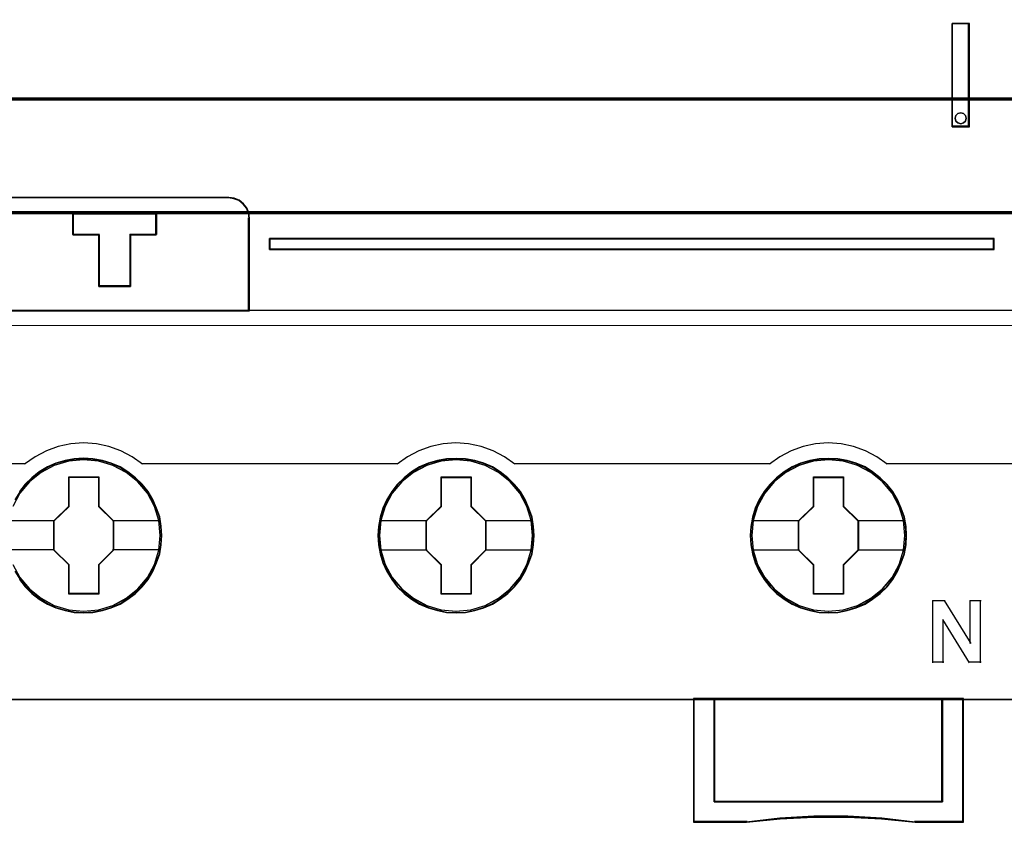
# Model space of a CAD drawing. Header units: millimetres. Extents: x -1290 to 1795, y -4192 to -1311.
# Tile 862 of 1056: x 1457.85 to 1467.37, y -2293.55 to -2285.8. Entities that reach past the tile are written whole.
import ezdxf

# ---------------------------------------------------------------- set-up
doc = ezdxf.new("R2010")
doc.units = ezdxf.units.MM
doc.layers.add('30', color=7, linetype='Continuous')
doc.layers.add('45', color=7, linetype='Continuous')
doc.layers.add('Aparatura', color=7, linetype='Continuous', lineweight=13)

# ---------------------------------------------------------------- blocks, each defined once
blk = doc.blocks.new('*U296')
at = {"layer": '45', "color": 7}
for points in [[(189.646347, -533.484912), (117.625529, -533.484912), (117.625529, -615.513475), (189.646347, -615.513475), (189.646347, -533.484912)], [(189.624863, -533.506458), (117.647013, -533.506458), (117.647013, -615.493725), (189.624863, -615.493725), (189.624863, -533.506458)], [(186.608181, -587.855812), (187.447839, -587.855812), (187.447839, -582.875135), (186.608181, -582.875135), (186.608181, -587.855812)], [(186.789526, -587.312518), (186.880349, -587.211113), (187.025667, -587.175323), (187.158874, -587.211113), (187.255752, -587.312518), (187.292082, -587.443748), (187.255752, -587.580943), (187.158874, -587.670418), (187.025667, -587.712173), (186.880349, -587.670418), (186.789526, -587.580943), (186.753197, -587.443748), (186.789526, -587.312518)], [(139.612395, -596.750649), (152.656635, -596.750649), (152.656635, -592.262624), (152.628715, -592.013289), (152.522619, -591.763955), (152.366267, -591.570028), (152.159659, -591.403805), (151.919546, -591.309611), (151.657098, -591.270826), (140.617517, -591.270826), (140.355068, -591.309611), (140.114956, -591.403805), (139.908348, -591.570028), (139.751995, -591.763955), (139.645899, -592.013289), (139.612395, -592.262624), (139.612395, -596.750649)], [(139.633879, -596.729103), (152.635151, -596.729103), (152.635151, -592.2749), (152.607323, -592.027445), (152.501577, -591.779989), (152.34574, -591.587523), (152.139812, -591.422553), (151.90049, -591.32907), (151.638907, -591.290576), (140.635689, -591.290576), (140.374106, -591.32907), (140.134784, -591.422553), (139.928857, -591.587523), (139.773019, -591.779989), (139.667273, -592.027445), (139.633879, -592.2749), (139.633879, -596.729103)], [(146.8989, -593.05895), (146.8989, -595.569219), (145.373967, -595.569219), (145.373967, -593.05895), (144.107878, -593.05895), (144.107878, -592.062635), (148.159362, -592.062635), (148.159362, -593.05895), (146.8989, -593.05895)], [(145.373967, -593.05895), (145.373967, -595.569219), (146.8989, -595.569219), (146.8989, -593.05895), (148.159362, -593.05895), (148.159362, -592.062635), (144.107878, -592.062635), (144.107878, -593.05895), (145.373967, -593.05895)], [(145.382023, -593.066967), (145.382023, -595.547673), (146.890784, -595.547673), (146.890784, -593.066967), (148.137878, -593.066967), (148.137878, -592.082386), (144.129362, -592.082386), (144.129362, -593.066967), (145.382023, -593.066967)], [(153.614454, -593.254838), (153.614454, -593.788097), (188.649141, -593.788097), (188.649141, -593.254838), (153.614454, -593.254838)], [(166.406259, -607.602565), (166.383873, -607.154627), (166.311118, -606.706689), (166.160011, -606.275342), (165.980921, -605.860584), (165.745865, -605.473478), (165.466037, -605.125082), (165.13584, -604.804336), (164.772064, -604.527831), (164.40269, -604.284507), (163.971755, -604.102014), (163.54082, -603.974822), (163.087499, -603.89187), (162.634177, -603.86975), (162.180856, -603.89187), (161.738727, -603.974822), (161.291002, -604.102014), (160.876857, -604.284507), (160.490694, -604.527831), (160.132514, -604.804336), (159.796721, -605.125082), (159.533682, -605.473478), (159.29303, -605.860584), (159.091554, -606.275342), (158.974026, -606.706689), (158.884481, -607.154627), (158.856498, -607.602565), (158.884481, -608.050502), (158.974026, -608.48738), (159.091554, -608.918728), (159.29303, -609.327955), (159.533682, -609.720592), (159.796721, -610.080048), (160.132514, -610.400793), (160.490694, -610.677298), (160.876857, -610.904032), (161.291002, -611.086525), (161.738727, -611.224778), (162.180856, -611.313259), (162.634177, -611.33538), (163.087499, -611.313259), (163.54082, -611.224778), (163.971755, -611.086525), (164.40269, -610.904032), (164.772064, -610.677298), (165.13584, -610.400793), (165.466037, -610.080048), (165.745865, -609.720592), (165.980921, -609.327955), (166.160011, -608.918728), (166.311118, -608.48738), (166.383873, -608.050502), (166.406259, -607.602565)], [(166.406259, -607.602565), (166.383873, -607.154627), (166.311118, -606.706689), (166.160011, -606.275342), (165.980921, -605.860584), (165.745865, -605.473478), (165.466037, -605.125082), (165.13584, -604.804336), (164.772064, -604.527831), (164.40269, -604.284507), (163.971755, -604.102014), (163.54082, -603.974822), (163.087499, -603.89187), (162.634177, -603.86975), (162.180856, -603.89187), (161.738727, -603.974822), (161.291002, -604.102014), (160.876857, -604.284507), (160.490694, -604.527831), (160.132514, -604.804336), (159.796721, -605.125082), (159.533682, -605.473478), (159.29303, -605.860584), (159.091554, -606.275342), (158.974026, -606.706689), (158.884481, -607.154627), (158.856498, -607.602565), (158.884481, -608.050502), (158.974026, -608.48738), (159.091554, -608.918728), (159.29303, -609.327955), (159.533682, -609.720592), (159.796721, -610.080048), (160.132514, -610.400793), (160.490694, -610.677298), (160.876857, -610.904032), (161.291002, -611.086525), (161.738727, -611.224778), (162.180856, -611.313259), (162.634177, -611.33538), (163.087499, -611.313259), (163.54082, -611.224778), (163.971755, -611.086525), (164.40269, -610.904032), (164.772064, -610.677298), (165.13584, -610.400793), (165.466037, -610.080048), (165.745865, -609.720592), (165.980921, -609.327955), (166.160011, -608.918728), (166.311118, -608.48738), (166.383873, -608.050502), (166.406259, -607.602565)], [(166.386566, -607.603462), (166.364296, -607.158002), (166.291921, -606.712542), (166.141602, -606.283581), (165.963446, -605.871118), (165.729617, -605.486152), (165.451249, -605.139684), (165.122774, -604.820712), (164.760896, -604.545737), (164.39345, -604.303759), (163.964763, -604.122275), (163.536076, -603.995786), (163.085119, -603.913294), (162.634163, -603.891296), (162.183206, -603.913294), (161.743384, -603.995786), (161.297995, -604.122275), (160.88601, -604.303759), (160.501862, -604.545737), (160.145551, -604.820712), (159.811509, -605.139684), (159.549843, -605.486152), (159.310446, -605.871118), (159.110021, -606.283581), (158.993106, -606.712542), (158.904029, -607.158002), (158.876192, -607.603462), (158.904029, -608.048922), (158.993106, -608.483383), (159.110021, -608.912345), (159.310446, -609.319308), (159.549843, -609.709773), (159.811509, -610.067241), (160.145551, -610.386213), (160.501862, -610.661188), (160.88601, -610.886668), (161.297995, -611.068151), (161.743384, -611.205639), (162.183206, -611.293631), (162.634163, -611.315629), (163.085119, -611.293631), (163.536076, -611.205639), (163.964763, -611.068151), (164.39345, -610.886668), (164.760896, -610.661188), (165.122774, -610.386213), (165.451249, -610.067241), (165.729617, -609.709773), (165.963446, -609.319308), (166.141602, -608.912345), (166.291921, -608.483383), (166.364296, -608.048922), (166.386566, -607.603462)], [(184.404303, -607.602565), (184.381911, -607.154627), (184.309139, -606.706689), (184.152398, -606.275342), (183.973265, -605.860584), (183.743752, -605.473478), (183.463857, -605.125082), (183.133582, -604.804336), (182.769719, -604.527831), (182.400259, -604.284507), (181.969221, -604.102014), (181.538184, -603.974822), (181.084755, -603.89187), (180.631326, -603.86975), (180.177897, -603.89187), (179.735664, -603.974822), (179.287833, -604.102014), (178.873589, -604.284507), (178.487335, -604.527831), (178.12907, -604.804336), (177.793196, -605.125082), (177.530096, -605.473478), (177.283789, -605.860584), (177.087863, -606.275342), (176.970307, -606.706689), (176.880741, -607.154627), (176.852751, -607.602565), (176.880741, -608.050502), (176.970307, -608.48738), (177.087863, -608.918728), (177.283789, -609.327955), (177.530096, -609.720592), (177.793196, -610.080048), (178.12907, -610.400793), (178.487335, -610.677298), (178.873589, -610.904032), (179.287833, -611.086525), (179.735664, -611.224778), (180.177897, -611.313259), (180.631326, -611.33538), (181.084755, -611.313259), (181.538184, -611.224778), (181.969221, -611.086525), (182.400259, -610.904032), (182.769719, -610.677298), (183.133582, -610.400793), (183.463857, -610.080048), (183.743752, -609.720592), (183.973265, -609.327955), (184.152398, -608.918728), (184.309139, -608.48738), (184.381911, -608.050502), (184.404303, -607.602565)], [(184.404303, -607.602565), (184.381911, -607.154627), (184.309139, -606.706689), (184.152398, -606.275342), (183.973265, -605.860584), (183.743752, -605.473478), (183.463857, -605.125082), (183.133582, -604.804336), (182.769719, -604.527831), (182.400259, -604.284507), (181.969221, -604.102014), (181.538184, -603.974822), (181.084755, -603.89187), (180.631326, -603.86975), (180.177897, -603.89187), (179.735664, -603.974822), (179.287833, -604.102014), (178.873589, -604.284507), (178.487335, -604.527831), (178.12907, -604.804336), (177.793196, -605.125082), (177.530096, -605.473478), (177.283789, -605.860584), (177.087863, -606.275342), (176.970307, -606.706689), (176.880741, -607.154627), (176.852751, -607.602565), (176.880741, -608.050502), (176.970307, -608.48738), (177.087863, -608.918728), (177.283789, -609.327955), (177.530096, -609.720592), (177.793196, -610.080048), (178.12907, -610.400793), (178.487335, -610.677298), (178.873589, -610.904032), (179.287833, -611.086525), (179.735664, -611.224778), (180.177897, -611.313259), (180.631326, -611.33538), (181.084755, -611.313259), (181.538184, -611.224778), (181.969221, -611.086525), (182.400259, -610.904032), (182.769719, -610.677298), (183.133582, -610.400793), (183.463857, -610.080048), (183.743752, -609.720592), (183.973265, -609.327955), (184.152398, -608.918728), (184.309139, -608.48738), (184.381911, -608.050502), (184.404303, -607.602565)], [(184.382819, -607.603462), (184.360555, -607.158002), (184.288196, -606.712542), (184.132347, -606.283581), (183.954234, -605.871118), (183.726027, -605.486152), (183.447725, -605.139684), (183.119328, -604.820712), (182.757536, -604.545737), (182.390178, -604.303759), (181.961593, -604.122275), (181.533008, -603.995786), (181.082159, -603.913294), (180.63131, -603.891296), (180.180461, -603.913294), (179.740744, -603.995786), (179.295461, -604.122275), (178.883574, -604.303759), (178.499518, -604.545737), (178.143291, -604.820712), (177.809329, -605.139684), (177.547725, -605.486152), (177.30282, -605.871118), (177.108009, -606.283581), (176.991122, -606.712542), (176.902065, -607.158002), (176.874235, -607.603462), (176.902065, -608.048922), (176.991122, -608.483383), (177.108009, -608.912345), (177.30282, -609.319308), (177.547725, -609.709773), (177.809329, -610.067241), (178.143291, -610.386213), (178.499518, -610.661188), (178.883574, -610.886668), (179.295461, -611.068151), (179.740744, -611.205639), (180.180461, -611.293631), (180.63131, -611.315629), (181.082159, -611.293631), (181.533008, -611.205639), (181.961593, -611.068151), (182.390178, -610.886668), (182.757536, -610.661188), (183.119328, -610.386213), (183.447725, -610.067241), (183.726027, -609.709773), (183.954234, -609.319308), (184.132347, -608.912345), (184.288196, -608.483383), (184.360555, -608.048922), (184.382819, -607.603462)], [(143.925825, -604.760311), (145.36675, -604.760311), (145.36675, -606.178822), (146.084386, -606.882536), (146.084386, -608.301047), (145.36675, -609.015844), (145.36675, -610.423273), (143.925825, -610.423273), (143.925825, -609.015844), (143.191236, -608.301047), (143.191236, -606.882536), (143.925825, -606.178822), (143.925825, -604.760311)], [(143.925825, -604.760311), (145.36675, -604.760311), (145.36675, -604.760311), (145.36675, -606.178822), (145.36675, -606.178822), (146.084386, -606.882536), (146.084386, -606.882536), (146.084386, -608.301047), (146.084386, -608.301047), (145.36675, -609.015844), (145.36675, -609.015844), (145.36675, -610.423273), (145.36675, -610.423273), (143.925825, -610.423273), (143.925825, -610.423273), (143.925825, -609.015844), (143.925825, -609.015844), (143.191236, -608.301047), (143.191236, -608.301047), (143.191236, -606.882536), (143.191236, -606.882536), (143.925825, -606.178822), (143.925825, -606.178822), (143.925825, -604.760311), (143.925825, -604.760311)], [(143.935064, -604.781857), (145.35548, -604.781857), (145.35548, -606.189574), (146.062903, -606.887933), (146.062903, -608.29565), (145.35548, -609.005008), (145.35548, -610.401727), (143.935064, -610.401727), (143.935064, -609.005008), (143.21093, -608.29565), (143.21093, -606.887933), (143.935064, -606.189574), (143.935064, -604.781857)], [(161.922078, -604.765697), (163.363003, -604.765697), (163.363003, -606.184208), (164.080639, -606.887923), (164.080639, -608.306434), (163.363003, -609.02123), (163.363003, -610.428659), (161.922078, -610.428659), (161.922078, -609.02123), (161.187489, -608.306434), (161.187489, -606.887923), (161.922078, -606.184208), (161.922078, -604.765697)], [(161.922078, -604.765697), (163.363003, -604.765697), (163.363003, -604.765697), (163.363003, -606.184208), (163.363003, -606.184208), (164.080639, -606.887923), (164.080639, -606.887923), (164.080639, -608.306434), (164.080639, -608.306434), (163.363003, -609.02123), (163.363003, -609.02123), (163.363003, -610.428659), (163.363003, -610.428659), (161.922078, -610.428659), (161.922078, -610.428659), (161.922078, -609.02123), (161.922078, -609.02123), (161.187489, -608.306434), (161.187489, -608.306434), (161.187489, -606.887923), (161.187489, -606.887923), (161.922078, -606.184208), (161.922078, -606.184208), (161.922078, -604.765697), (161.922078, -604.765697)], [(161.932652, -604.787243), (163.352177, -604.787243), (163.352177, -606.19496), (164.059156, -606.89332), (164.059156, -608.301037), (163.352177, -609.010394), (163.352177, -610.407113), (161.932652, -610.407113), (161.932652, -609.010394), (161.208973, -608.301037), (161.208973, -606.89332), (161.932652, -606.19496), (161.932652, -604.787243)], [(179.918786, -604.765697), (181.360602, -604.765697), (181.360602, -606.184208), (182.078683, -606.887923), (182.078683, -608.306434), (181.360602, -609.02123), (181.360602, -610.428659), (179.918786, -610.428659), (179.918786, -609.02123), (179.183742, -608.306434), (179.183742, -606.887923), (179.918786, -606.184208), (179.918786, -604.765697)], [(179.918786, -604.765697), (181.360602, -604.765697), (181.360602, -604.765697), (181.360602, -606.184208), (181.360602, -606.184208), (182.078683, -606.887923), (182.078683, -606.887923), (182.078683, -608.306434), (182.078683, -608.306434), (181.360602, -609.02123), (181.360602, -609.02123), (181.360602, -610.428659), (181.360602, -610.428659), (179.918786, -610.428659), (179.918786, -610.428659), (179.918786, -609.02123), (179.918786, -609.02123), (179.183742, -608.306434), (179.183742, -608.306434), (179.183742, -606.887923), (179.183742, -606.887923), (179.918786, -606.184208), (179.918786, -606.184208), (179.918786, -604.765697), (179.918786, -604.765697)], [(179.92936, -604.787243), (181.349776, -604.787243), (181.349776, -606.19496), (182.057199, -606.89332), (182.057199, -608.301037), (181.349776, -609.010394), (181.349776, -610.407113), (179.92936, -610.407113), (179.92936, -609.010394), (179.205226, -608.301037), (179.205226, -606.89332), (179.92936, -606.19496), (179.92936, -604.787243)], [(186.147454, -620.454479), (175.109388, -620.454479), (175.109388, -615.470383), (174.109988, -615.470383), (174.109988, -621.44576), (176.667112, -621.44576), (178.297418, -621.274086), (179.922141, -621.191017), (181.563614, -621.191017), (183.205086, -621.274086), (184.824226, -621.44576), (187.152437, -621.44576), (187.152437, -615.470383), (186.147454, -615.470383), (186.147454, -620.454479)], [(175.105403, -615.470383), (175.105403, -620.461834), (186.151651, -620.461834), (186.151651, -615.470383), (180.625733, -615.470383), (175.105403, -615.470383)]]:
    blk.add_lwpolyline(points, close=True, dxfattribs=at)
at = {"layer": '45', "color": 139}
for points in [[(189.646347, -533.484912), (117.625529, -533.484912), (117.625529, -615.513475), (189.646347, -615.513475), (189.646347, -533.484912)], [(187.292082, -587.443748), (187.255752, -587.312518), (187.158874, -587.211113), (187.025667, -587.175323), (186.880349, -587.211113), (186.789526, -587.312518), (186.753197, -587.443748), (186.789526, -587.580943), (186.880349, -587.670418), (187.025667, -587.712173), (187.158874, -587.670418), (187.255752, -587.580943), (187.292082, -587.443748)], [(166.340018, -607.59725), (166.267242, -606.878309), (166.060112, -606.192551), (165.713029, -605.556565), (165.248385, -605.003533), (164.694171, -604.550048), (164.050388, -604.212698), (163.356221, -604.002547), (162.634064, -603.936183), (161.911907, -604.002547), (161.212143, -604.212698), (160.579555, -604.550048), (160.014146, -605.003533), (159.549502, -605.556565), (159.208017, -606.192551), (159.000886, -606.878309), (158.928111, -607.59725), (159.000886, -608.30513), (159.208017, -608.996419), (159.549502, -609.626875), (160.014146, -610.179906), (160.579555, -610.633392), (161.212143, -610.970741), (161.911907, -611.180893), (162.634064, -611.252787), (163.356221, -611.180893), (164.050388, -610.970741), (164.694171, -610.633392), (165.248385, -610.179906), (165.713029, -609.626875), (166.060112, -608.996419), (166.267242, -608.30513), (166.340018, -607.59725)], [(166.334647, -607.591792), (166.261867, -606.872865), (166.054724, -606.19265), (165.713218, -605.556676), (165.254144, -604.998126), (164.688699, -604.544649), (164.050475, -604.207307), (163.350667, -603.997159), (162.628466, -603.930796), (161.906264, -603.997159), (161.217654, -604.207307), (160.573831, -604.544649), (160.013985, -604.998126), (159.554911, -605.556676), (159.213405, -606.19265), (159.000663, -606.872865), (158.933482, -607.591792), (159.000663, -608.305188), (159.213405, -608.990934), (159.554911, -609.621377), (160.013985, -610.174397), (160.573831, -610.627874), (161.217654, -610.970747), (161.906264, -611.180895), (162.628466, -611.252787), (163.350667, -611.180895), (164.050475, -610.970747), (164.688699, -610.627874), (165.254144, -610.174397), (165.713218, -609.621377), (166.054724, -608.990934), (166.261867, -608.305188), (166.334647, -607.591792)], [(184.3309, -607.591792), (184.258122, -606.872865), (184.050985, -606.19265), (183.70949, -605.556676), (183.25043, -604.998126), (182.685003, -604.544649), (182.0412, -604.207307), (181.347012, -603.997159), (180.624833, -603.930796), (179.902653, -603.997159), (179.214064, -604.207307), (178.570261, -604.544649), (178.010432, -604.998126), (177.551372, -605.556676), (177.209877, -606.19265), (176.991543, -606.872865), (176.924364, -607.591792), (176.991543, -608.305188), (177.209877, -608.990934), (177.551372, -609.621377), (178.010432, -610.174397), (178.570261, -610.627874), (179.214064, -610.970747), (179.902653, -611.180895), (180.624833, -611.252787), (181.347012, -611.180895), (182.0412, -610.970747), (182.685003, -610.627874), (183.25043, -610.174397), (183.70949, -609.621377), (184.050985, -608.990934), (184.258122, -608.305188), (184.3309, -607.591792)], [(184.3309, -607.59725), (184.258122, -606.878309), (184.050985, -606.192551), (183.70949, -605.556565), (183.244832, -605.003533), (182.690601, -604.550048), (182.046798, -604.212698), (181.347012, -604.002547), (180.630431, -603.936183), (179.908252, -604.002547), (179.208466, -604.212698), (178.575859, -604.550048), (178.010432, -605.003533), (177.545774, -605.556565), (177.204278, -606.192551), (176.997142, -606.878309), (176.924364, -607.59725), (176.997142, -608.30513), (177.204278, -608.996419), (177.545774, -609.626875), (178.010432, -610.179906), (178.575859, -610.633392), (179.208466, -610.970741), (179.908252, -611.180893), (180.630431, -611.252787), (181.347012, -611.180893), (182.046798, -610.970741), (182.690601, -610.633392), (183.244832, -610.179906), (183.70949, -609.626875), (184.050985, -608.996419), (184.258122, -608.30513), (184.3309, -607.59725)]]:
    blk.add_lwpolyline(points, close=True, dxfattribs=at)
for points in [[(186.608181, -587.855812), (186.608181, -582.875135)], [(186.608181, -582.875135), (187.447839, -582.875135)], [(187.403081, -587.855812), (187.403081, -582.875135)], [(186.608181, -587.812721), (187.447839, -587.812721)], [(140.613182, -591.270826), (151.659429, -591.270826)], [(152.656635, -592.297844), (152.62758, -592.039655), (152.517171, -591.781466), (152.354462, -591.580653), (152.139454, -591.408527), (151.88958, -591.310989), (151.616462, -591.270826)], [(144.107878, -592.062635), (148.159362, -592.062635)], [(144.107878, -592.062635), (144.107878, -593.089653)], [(148.116395, -592.062635), (148.116395, -593.089653)], [(152.611877, -596.750649), (152.611877, -592.254752)], [(144.107878, -593.046562), (145.405857, -593.046562)], [(145.361099, -593.046562), (145.361099, -595.569219)], [(146.868545, -593.046562), (148.159362, -593.046562)], [(146.868545, -593.046562), (146.868545, -595.569219)], [(153.614454, -593.788097), (153.614454, -593.254838)], [(153.614454, -593.254838), (188.649141, -593.254838)], [(188.606174, -593.788097), (188.606174, -593.254838)], [(153.614454, -593.74321), (188.649141, -593.74321)], [(145.361099, -595.526127), (146.913303, -595.526127)], [(117.625529, -596.707557), (189.646347, -596.707557)], [(147.486204, -604.155232), (146.981409, -603.799626), (146.437352, -603.507112), (145.859642, -603.294895), (145.253888, -603.168712), (144.631307, -603.122828), (144.025553, -603.168712), (143.414191, -603.294895), (142.836481, -603.507112), (142.292424, -603.799626), (141.787629, -604.155232)], [(165.482457, -604.155232), (164.97782, -603.799626), (164.433934, -603.507112), (163.845192, -603.294895), (163.245235, -603.168712), (162.628457, -603.122828), (162.017286, -603.168712), (161.411723, -603.294895), (160.834194, -603.507112), (160.290309, -603.799626), (159.785672, -604.155232)], [(183.475129, -604.155232), (182.975922, -603.799626), (182.426233, -603.507112), (181.84289, -603.294895), (181.24272, -603.168712), (180.625722, -603.122828), (180.014334, -603.168712), (179.408555, -603.294895), (178.830821, -603.507112), (178.286741, -603.799626), (177.781925, -604.155232)], [(135.616411, -604.11214), (141.832387, -604.11214)], [(141.211764, -608.996419), (141.558847, -609.626875), (142.023491, -610.179906), (142.583302, -610.633392), (143.221488, -610.970741), (143.915654, -611.180893), (144.637811, -611.252787), (145.359968, -611.180893), (146.059733, -610.970741), (146.697918, -610.633392), (147.25773, -610.179906), (147.722374, -609.626875), (148.063859, -608.996419), (148.270989, -608.30513), (148.343765, -607.59725), (148.343765, -607.59725), (148.270989, -606.878309), (148.063859, -606.192551), (147.722374, -605.556565), (147.25773, -605.003533), (146.697918, -604.550048), (146.059733, -604.212698), (145.359968, -604.002547), (144.637811, -603.936183), (143.915654, -604.002547), (143.221488, -604.212698), (142.583302, -604.550048), (142.023491, -605.003533), (141.558847, -605.556565), (141.211764, -606.192551)], [(141.217143, -608.990934), (141.558639, -609.621377), (142.017699, -610.174397), (142.583126, -610.627874), (143.221331, -610.970747), (143.915518, -611.180895), (144.637698, -611.252787), (145.354279, -611.180895), (146.054065, -610.970747), (146.697868, -610.627874), (147.257697, -610.174397), (147.716756, -609.621377), (148.058252, -608.990934), (148.265389, -608.305188), (148.343765, -607.591792), (148.343765, -607.591792), (148.265389, -606.872865), (148.058252, -606.19265), (147.716756, -605.556676), (147.257697, -604.998126), (146.697868, -604.544649), (146.054065, -604.207307), (145.354279, -603.997159), (144.637698, -603.930796), (143.915518, -603.997159), (143.221331, -604.207307), (142.583126, -604.544649), (142.017699, -604.998126), (141.558639, -605.556676), (141.217143, -606.19265)], [(147.441446, -604.11214), (159.82864, -604.11214)], [(165.439489, -604.11214), (171.655465, -604.11214)], [(171.610707, -604.11214), (177.826683, -604.11214)], [(183.430371, -604.11214), (189.646347, -604.11214)], [(185.668266, -610.732096), (186.268021, -610.732096)], [(185.668266, -610.732096), (185.668266, -613.73774)], [(186.223263, -610.732096), (187.50871, -612.809473)], [(187.465742, -610.732096), (188.009998, -610.732096)], [(187.465742, -610.732096), (187.465742, -612.809473)], [(187.96524, -610.732096), (187.96524, -613.73774)], [(186.167764, -611.64959), (186.167764, -613.73774)], [(187.447839, -613.73774), (186.167764, -611.64959)], [(185.668266, -613.694648), (186.212521, -613.694648)], [(187.403081, -613.694648), (188.009998, -613.694648)], [(174.109988, -615.470383), (174.109988, -621.44576)], [(180.64822, -615.470383), (174.109988, -615.470383)], [(175.105403, -615.470383), (175.105403, -620.461834)], [(186.106893, -620.461834), (186.106893, -615.470383)], [(187.10947, -615.470383), (187.10947, -621.44576)], [(175.105403, -620.418742), (186.151651, -620.418742)], [(176.702365, -621.402668), (174.109988, -621.402668)], [(184.832188, -621.44576), (183.209581, -621.24611), (181.564594, -621.149505), (179.919606, -621.149505), (178.291404, -621.24611), (176.657607, -621.44576)], [(187.152437, -621.402668), (184.78743, -621.402668)]]:
    blk.add_lwpolyline(points, dxfattribs=at)
at = {"layer": '45', "color": 59}
for points in [[(186.608181, -587.855812), (187.447839, -587.855812), (187.447839, -582.875135), (186.608181, -582.875135), (186.608181, -587.855812)], [(186.789526, -587.312518), (186.880349, -587.211113), (187.025667, -587.175323), (187.158874, -587.211113), (187.255752, -587.312518), (187.292082, -587.443748), (187.255752, -587.580943), (187.158874, -587.670418), (187.025667, -587.712173), (186.880349, -587.670418), (186.789526, -587.580943), (186.753197, -587.443748), (186.789526, -587.312518)], [(139.612395, -596.750649), (152.656635, -596.750649), (152.656635, -592.262624), (152.628715, -592.013289), (152.522619, -591.763955), (152.366267, -591.570028), (152.159659, -591.403805), (151.919546, -591.309611), (151.657098, -591.270826), (140.617517, -591.270826), (140.355068, -591.309611), (140.114956, -591.403805), (139.908348, -591.570028), (139.751995, -591.763955), (139.645899, -592.013289), (139.612395, -592.262624), (139.612395, -596.750649)], [(146.8989, -593.05895), (146.8989, -595.569219), (145.373967, -595.569219), (145.373967, -593.05895), (144.107878, -593.05895), (144.107878, -592.062635), (148.159362, -592.062635), (148.159362, -593.05895), (146.8989, -593.05895)], [(145.373967, -593.05895), (145.373967, -595.569219), (146.8989, -595.569219), (146.8989, -593.05895), (148.159362, -593.05895), (148.159362, -592.062635), (144.107878, -592.062635), (144.107878, -593.05895), (145.373967, -593.05895)], [(145.382023, -593.066967), (145.382023, -595.547673), (146.890784, -595.547673), (146.890784, -593.066967), (148.137878, -593.066967), (148.137878, -592.082386), (144.129362, -592.082386), (144.129362, -593.066967), (145.382023, -593.066967)], [(186.147454, -620.454479), (175.109388, -620.454479), (175.109388, -615.470383), (174.109988, -615.470383), (174.109988, -621.44576), (176.667112, -621.44576), (178.297418, -621.274086), (179.922141, -621.191017), (181.563614, -621.191017), (183.205086, -621.274086), (184.824226, -621.44576), (187.152437, -621.44576), (187.152437, -615.470383), (186.147454, -615.470383), (186.147454, -620.454479)], [(186.129143, -620.440082), (175.125926, -620.440082), (175.125926, -615.491929), (174.129681, -615.491929), (174.129681, -621.424214), (176.678732, -621.424214), (178.303891, -621.253778), (179.923484, -621.171309), (181.559775, -621.171309), (183.196065, -621.253778), (184.810093, -621.424214), (187.130953, -621.424214), (187.130953, -615.491929), (186.129143, -615.491929), (186.129143, -620.440082)], [(175.105403, -615.470383), (175.105403, -620.461834), (186.151651, -620.461834), (186.151651, -615.470383), (180.625733, -615.470383), (175.105403, -615.470383)], [(175.126887, -615.491929), (175.126887, -620.440288), (186.130167, -620.440288), (186.130167, -615.491929), (180.625744, -615.491929), (175.126887, -615.491929)]]:
    blk.add_lwpolyline(points, close=True, dxfattribs=at)
at = {"layer": '45', "color": 1}
for points in [[(153.614454, -593.254838), (153.614454, -593.788097), (188.649141, -593.788097), (188.649141, -593.254838), (153.614454, -593.254838)], [(153.634148, -593.276384), (153.634148, -593.766551), (188.629448, -593.766551), (188.629448, -593.276384), (153.634148, -593.276384)]]:
    blk.add_lwpolyline(points, close=True, dxfattribs=at)
at = {"layer": '45', "color": 7}
for points in [[(141.541377, -609.715093), (141.80447, -610.074542), (142.134735, -610.395281), (142.492989, -610.671781), (142.88483, -610.90404), (143.293463, -611.08653), (143.741281, -611.21925), (144.183501, -611.30773), (144.636916, -611.33538), (145.090332, -611.30773), (145.549345, -611.21925), (145.974771, -611.08653), (146.405796, -610.90404), (146.775245, -610.671781), (147.139097, -610.395281), (147.469363, -610.074542), (147.749249, -609.715093), (147.984353, -609.327993), (148.16348, -608.913244), (148.320216, -608.481905), (148.387389, -608.045036), (148.415377, -607.597106), (148.415377, -607.597106), (148.387389, -607.149177), (148.320216, -606.701248), (148.16348, -606.269909), (147.984353, -605.86069), (147.749249, -605.46806), (147.469363, -605.119671), (147.139097, -604.804462), (146.775245, -604.527962), (146.405796, -604.284643), (145.974771, -604.102153), (145.549345, -603.969433), (145.090332, -603.886483), (144.636916, -603.864363), (144.183501, -603.886483), (143.741281, -603.969433), (143.293463, -604.102153), (142.88483, -604.284643), (142.492989, -604.527962), (142.134735, -604.804462), (141.80447, -605.119671), (141.541377, -605.46806)], [(141.541377, -609.715093), (141.80447, -610.074542), (142.134735, -610.395281), (142.492989, -610.671781), (142.88483, -610.90404), (143.293463, -611.08653), (143.741281, -611.21925), (144.183501, -611.30773), (144.636916, -611.33538), (145.090332, -611.30773), (145.549345, -611.21925), (145.974771, -611.08653), (146.405796, -610.90404), (146.775245, -610.671781), (147.139097, -610.395281), (147.469363, -610.074542), (147.749249, -609.715093), (147.984353, -609.327993), (148.16348, -608.913244), (148.320216, -608.481905), (148.387389, -608.045036), (148.415377, -607.597106), (148.415377, -607.597106), (148.387389, -607.149177), (148.320216, -606.701248), (148.16348, -606.269909), (147.984353, -605.86069), (147.749249, -605.46806), (147.469363, -605.119671), (147.139097, -604.804462), (146.775245, -604.527962), (146.405796, -604.284643), (145.974771, -604.102153), (145.549345, -603.969433), (145.090332, -603.886483), (144.636916, -603.864363), (144.183501, -603.886483), (143.741281, -603.969433), (143.293463, -604.102153), (142.88483, -604.284643), (142.492989, -604.527962), (142.134735, -604.804462), (141.80447, -605.119671), (141.541377, -605.46806)], [(141.314078, -609.319339), (141.558978, -609.704298), (141.820575, -610.061761), (142.148962, -610.380727), (142.505179, -610.655699), (142.894792, -610.886674), (143.301102, -611.068155), (143.746373, -611.200141), (144.186079, -611.288132), (144.636916, -611.315629), (145.087753, -611.288132), (145.544157, -611.200141), (145.967164, -611.068155), (146.395738, -610.886674), (146.763087, -610.655699), (147.12487, -610.380727), (147.453258, -610.061761), (147.731552, -609.704298), (147.96532, -609.319339), (148.143428, -608.906882), (148.299273, -608.477927), (148.366064, -608.043473), (148.393894, -607.59802), (148.393894, -607.59802), (148.366064, -607.152566), (148.299273, -606.707113), (148.143428, -606.278158), (147.96532, -605.871201), (147.731552, -605.480742), (147.453258, -605.134278), (147.12487, -604.820811), (146.763087, -604.54584), (146.395738, -604.303865), (145.967164, -604.122384), (145.544157, -603.990398), (145.087753, -603.907907), (144.636916, -603.885909), (144.186079, -603.907907), (143.746373, -603.990398), (143.301102, -604.122384), (142.894792, -604.303865), (142.505179, -604.54584), (142.148962, -604.820811), (141.820575, -605.134278), (141.558978, -605.480742), (141.314078, -605.871201)], [(140.931858, -606.866416), (143.234204, -606.866416)], [(146.039629, -606.866416), (148.343765, -606.866416)], [(158.928111, -606.871802), (161.232247, -606.871802)], [(164.035881, -606.871802), (166.340018, -606.871802)], [(176.918993, -606.871802), (179.2285, -606.871802)], [(182.033925, -606.871802), (184.3309, -606.871802)], [(140.931858, -608.274076), (143.234204, -608.274076)], [(146.039629, -608.274076), (148.343765, -608.274076)], [(158.928111, -608.279463), (161.232247, -608.279463)], [(164.035881, -608.279463), (166.340018, -608.279463)], [(176.918993, -608.279463), (179.2285, -608.279463)], [(182.033925, -608.279463), (184.3309, -608.279463)]]:
    blk.add_lwpolyline(points, dxfattribs=at)
blk = doc.blocks.new('*U312')
at = {"layer": '30', "color": 7}
for points in [[(548.842747, -712.390705), (117.158256, -712.390705), (117.158256, -713.905613), (117.158256, -734.976603), (117.158256, -736.491511), (548.842747, -736.491511), (548.842747, -734.976603), (548.842747, -713.905613), (548.842747, -712.390705)], [(117.158256, -736.403532), (548.842747, -736.403532), (117.158256, -736.403532)], [(548.842747, -736.403532), (117.158256, -736.403532), (117.158256, -737.881379), (117.158256, -739.442877), (117.158256, -741.980311), (548.842747, -741.980311), (548.842747, -739.442877), (548.842747, -737.881379), (548.842747, -736.403532)], [(548.79978, -736.446624), (117.201224, -736.446624), (117.201224, -737.901632), (117.201224, -739.438998), (117.201224, -741.937219), (548.79978, -741.937219), (548.79978, -739.438998), (548.79978, -737.901632), (548.79978, -736.446624)], [(117.158256, -741.892332), (548.842747, -741.892332), (117.158256, -741.892332)]]:
    blk.add_lwpolyline(points, close=True, dxfattribs=at)

msp = doc.modelspace()

# ---------------------------------------------------------------- linework, layer by layer
at = {"layer": 'Aparatura', "color": 7, "lineweight": 13}
msp.add_lwpolyline([(1428.3433, -2279.7538), (1514.6895, -2279.7538), (1514.6895, -2288.7503), (1428.3433, -2288.7503), (1428.3433, -2279.7538)], close=True, dxfattribs=at)
msp.add_lwpolyline([(1428.3433, -2288.7499), (1514.6895, -2288.7499)], dxfattribs=at)

# ---------------------------------------------------------------- block references
at = {"layer": 'Aparatura', "color": 7, "lineweight": 13, "xscale": 0.2, "yscale": 0.2, "zscale": 0.2}
for name, p in [('*U296', (1429.5427, -2169.2591)), ('*U312', (1404.8289, -2139.2723))]:
    msp.add_blockref(name, p, dxfattribs=at)

doc.saveas('drawing.dxf')
